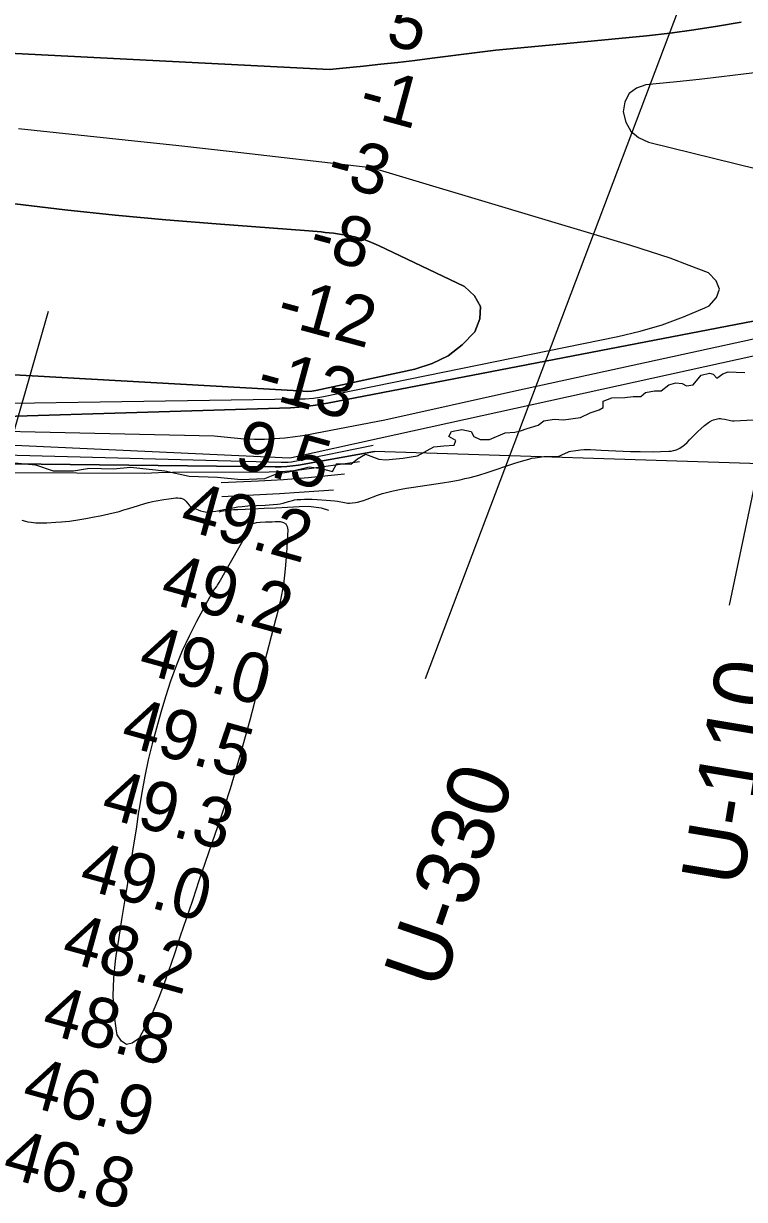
# Model space of a CAD drawing. Extents: x 3161615 to 3199515, y 867541 to 892976.
# Drawn here: x 3186949 to 3187915, y 876681 to 878257 of the extents above; entities that cross this region are included whole.
import ezdxf

# ---------------------------------------------------------------- set-up
doc = ezdxf.new("R2010")
doc.units = 0
for name, color, linetype in [('V-RIVR-EDGE', 7, 'Continuous'), ('V-RIVR-RANG', 7, 'Continuous'), ('V-RIVR-RANG-IDEN', 7, 'Continuous'), ('V-SITE-VEGE', 7, 'Continuous'), ('V-TOPO-DPTH', 7, 'Continuous'), ('V-TOPO-MAJR', 7, 'Continuous'), ('V-TOPO-MINR', 7, 'Continuous'), ('V-TOPO-WATR', 7, 'Continuous')]:
    doc.layers.add(name, color=color, linetype=linetype)

msp = doc.modelspace()

# ---------------------------------------------------------------- linework, layer by layer
at = {"layer": 'V-RIVR-EDGE'}
for points in [[(3187776.4, 877756.9), (3187782.6, 877762.2), (3187794.6, 877764.5), (3187803.6, 877764.5), (3187813.7, 877772.6), (3187823.2, 877775.4), (3187831.8, 877774.4), (3187837.5, 877771.1), (3187846.6, 877772.5), (3187857.1, 877785.4), (3187868.5, 877788.2), (3187873.3, 877786.7), (3187878.1, 877781.5), (3187886.2, 877787.2), (3187893.3, 877790), (3187903.8, 877789.5), (3187915.7, 877789)], [(3186932.1, 877668.4), (3186965, 877665.5), (3186988.4, 877657.3), (3187016, 877657.2), (3187037.5, 877661), (3187069.4, 877660), (3187092.3, 877662.3), (3187138.1, 877657.4), (3187171, 877650.2), (3187208.7, 877648.7), (3187240.6, 877645.7), (3187272.1, 877647.1), (3187287.8, 877653.2), (3187304.5, 877656.1), (3187331.7, 877662.7), (3187347.9, 877660.2), (3187363.2, 877656.4), (3187368.9, 877666.9), (3187377.5, 877666.8), (3187387.5, 877666.3), (3187396.6, 877673.5), (3187407.1, 877679.6), (3187425.2, 877672.9), (3187434.3, 877671.9), (3187457.2, 877674.3), (3187476.7, 877677.6), (3187498.7, 877689.4), (3187512.1, 877690.8), (3187525.9, 877691.8), (3187528.3, 877697.9), (3187518.8, 877703.2), (3187522.6, 877709.9), (3187536.4, 877712.7), (3187548.8, 877709.8), (3187552.6, 877703.1), (3187560.7, 877699.3), (3187573.6, 877699.3), (3187594.6, 877708.3), (3187607.5, 877709.2), (3187615.1, 877711.1), (3187623.7, 877713.9), (3187638.5, 877718.7), (3187646.1, 877724.4), (3187660, 877726.7), (3187672.4, 877725.7), (3187695.3, 877729), (3187708.2, 877735.2), (3187720.6, 877739), (3187725.8, 877742.3), (3187725.9, 877750.9), (3187737.3, 877755.1), (3187755, 877755.6), (3187765.9, 877757), (3187776.4, 877756.9)]]:
    msp.add_lwpolyline(points, dxfattribs=at)
at = {"layer": 'V-RIVR-RANG'}
for p, q in [((3187487.6, 877379.1), (3188334.4, 879616.2)), ((3187895, 877477.1), (3188038.7, 878162.2)), ((3186844.5, 877390.6), (3186982.3, 877871.2))]:
    msp.add_line(p, q, dxfattribs=at)
at = {"layer": 'V-SITE-VEGE'}
for points in [[(3187832.4, 877690.4), (3187834.6, 877692.2), (3187838.2, 877695.4), (3187841.5, 877698.7), (3187847.9, 877705.3), (3187852.4, 877709.7), (3187857, 877713.9), (3187861.7, 877718), (3187865, 877720.7), (3187868.2, 877722.9), (3187871.5, 877724.7), (3187873.8, 877725.7), (3187877, 877726.6), (3187878.8, 877727), (3187880.9, 877727.3), (3187882.9, 877727.3), (3187884.9, 877727.2), (3187888.8, 877726.5), (3187896.6, 877724.7), (3187898.9, 877724.4), (3187901.5, 877724.3), (3187935.1, 877725.9)], [(3187136.9, 877618.8), (3187143.8, 877619.7), (3187152.9, 877620.9), (3187155.6, 877621), (3187158.3, 877620.8), (3187160.1, 877620.5), (3187162.6, 877619.7), (3187164.3, 877618.9), (3187165.7, 877617.7), (3187166.6, 877616.7), (3187170.9, 877611.1), (3187172.1, 877609.9), (3187173.8, 877608.8), (3187178.4, 877606.7), (3187182.9, 877604.8), (3187186, 877603.8), (3187190.1, 877602.7), (3187192.4, 877602.3), (3187195.1, 877602), (3187198.3, 877602.1), (3187202.4, 877602.6), (3187206.6, 877603.2), (3187214.9, 877604.8), (3187231.5, 877608.2), (3187236.3, 877609), (3187241.8, 877609.7), (3187249.5, 877610.3), (3187272.9, 877611.3), (3187283.3, 877612), (3187289.2, 877612.6), (3187293, 877613.2), (3187296.8, 877614.1), (3187304.2, 877616.4), (3187309.3, 877617.7), (3187312.1, 877618.3), (3187315.5, 877618.7), (3187320.5, 877619), (3187325.6, 877619.1), (3187335.7, 877619.1), (3187342.4, 877618.8), (3187354.4, 877618.1), (3187366.3, 877617.2), (3187369.6, 877616.8), (3187379.2, 877614.8), (3187383.4, 877614.1), (3187385.9, 877614), (3187389.8, 877614.2), (3187393.7, 877614.8), (3187396.3, 877615.4), (3187404.5, 877617.7), (3187409.3, 877619.3), (3187423.5, 877624.7), (3187429.8, 877626.9), (3187433.5, 877628), (3187444.2, 877630.5), (3187454.9, 877632.7), (3187462.1, 877634), (3187471.7, 877635.6), (3187510.4, 877641.2), (3187521.4, 877643), (3187533.9, 877645.4), (3187540.5, 877646.8), (3187547.5, 877648.5), (3187558.9, 877651.7), (3187570.1, 877655.2), (3187607.5, 877667.7), (3187616.2, 877670.3), (3187626.1, 877673.1), (3187630.3, 877674.1), (3187634.5, 877674.9), (3187642.9, 877676.2), (3187646.4, 877676.5), (3187649.9, 877676.6), (3187657, 877676.3), (3187661.7, 877676.3), (3187664.3, 877676.6), (3187666.1, 877677), (3187667.9, 877677.5), (3187671.4, 877679), (3187678.2, 877682.2), (3187680.2, 877683), (3187682.6, 877683.6), (3187689, 877684.7), (3187695.4, 877685.5), (3187699.7, 877685.9), (3187705.4, 877686.1), (3187708.7, 877686.1), (3187723.3, 877685), (3187742.8, 877684), (3187762.3, 877683.2), (3187775.3, 877683), (3187792.7, 877682.9), (3187802.6, 877683.1), (3187813.9, 877683.5), (3187817, 877683.8), (3187820.2, 877684.5), (3187822.2, 877685.1), (3187824.9, 877686.1), (3187828.4, 877687.8), (3187830.3, 877688.9), (3187832.4, 877690.4)], [(3186946.4, 877591.2), (3186951.4, 877589.8), (3186954.8, 877589.1), (3186959.2, 877588.3), (3186965.2, 877587.7), (3186968.6, 877587.6), (3186980.3, 877587.7), (3186992, 877588.3), (3186999.9, 877588.9), (3187010.3, 877590), (3187024.2, 877592), (3187032.2, 877593.3), (3187041.3, 877595), (3187051.6, 877597.1), (3187063.4, 877599.7), (3187076.9, 877603), (3187083.5, 877604.8), (3187090, 877606.7), (3187102.9, 877610.8), (3187111.5, 877613.4), (3187116.5, 877614.8), (3187121.6, 877616), (3187126.7, 877617), (3187136.9, 877618.8)]]:
    msp.add_lwpolyline(points, dxfattribs=at)
at = {"layer": 'V-TOPO-DPTH'}
msp.add_line((3197197, 877374.4), (3187419.1, 877683.2), dxfattribs=at)
for points in [[(3185917.4, 877760.3), (3186158.5, 877745.7), (3186674.8, 877703.9), (3187305.2, 877674.6), (3187308.2, 877675), (3187425.5, 877701.2), (3188410.2, 877917.6), (3188725.8, 878033.1), (3189042.6, 878149.1), (3189101, 878261.7), (3189125.5, 878391.2), (3189122.9, 878477.5), (3189166.1, 878520.6), (3189217.4, 878525.9), (3189433, 878512.1), (3189721.5, 878487.3)], [(3185917.4, 877760.3), (3186158.5, 877745.7), (3186674.8, 877703.9), (3187305.2, 877674.6), (3187308.2, 877675), (3187425.5, 877701.2), (3188410.2, 877917.6), (3188725.8, 878033.1), (3189042.6, 878149.1), (3189101, 878261.7), (3189125.5, 878391.2), (3189122.9, 878477.5), (3189166.1, 878520.6), (3189217.4, 878525.9), (3189433, 878512.1), (3189721.5, 878487.3)], [(3187910.6, 878258.9), (3187879.1, 878253.3), (3187847.4, 878248.3), (3187815.6, 878244.1), (3187783.7, 878240.5), (3187667.5, 878229.2), (3187653.2, 878227.8), (3187639, 878226.4), (3187624.7, 878225.1), (3187610.4, 878223.8), (3187596.1, 878222.5), (3187581.8, 878221), (3187567.5, 878219.4), (3187553.3, 878217.7), (3187496.4, 878210.4), (3187473.5, 878207.5), (3187450.6, 878204.8), (3187427.7, 878202.3), (3187404.7, 878199.9), (3187376.8, 878197.1), (3187367.8, 878196.2), (3187358.9, 878195.1), (3186841.3, 878221.7)], [(3186841.3, 878221.7), (3187358.9, 878195.1), (3187367.8, 878196.2), (3187376.8, 878197.1), (3187404.7, 878199.9), (3187427.7, 878202.3), (3187450.6, 878204.8), (3187473.5, 878207.5), (3187496.4, 878210.4), (3187553.3, 878217.7), (3187567.5, 878219.4), (3187581.8, 878221), (3187596.1, 878222.5), (3187610.4, 878223.8), (3187624.7, 878225.1), (3187639, 878226.4), (3187653.2, 878227.8), (3187667.5, 878229.2), (3187783.7, 878240.5), (3187815.6, 878244.1), (3187847.4, 878248.3), (3187879.1, 878253.3), (3187910.6, 878258.9)], [(3186937, 878015), (3187004.4, 878007.3), (3187071.8, 878000.1), (3187139.4, 877993.9), (3187207, 877988.3), (3187331.3, 877978.8), (3187336.8, 877978.4), (3187342.3, 877977.9), (3187347.8, 877977.5), (3187353.2, 877977), (3187358.7, 877976.5), (3187364.2, 877975.9), (3187369.6, 877975.1), (3187375.1, 877974.3), (3187381, 877973.4), (3187384, 877972.8), (3187386.9, 877972.2), (3187389.9, 877971.5), (3187392.8, 877970.8), (3187399.8, 877968.8), (3187406.1, 877966.8), (3187412.3, 877964.6), (3187418.5, 877962.1), (3187424.5, 877959.4), (3187539.7, 877904.5), (3187553.5, 877891.7), (3187561.4, 877877.4), (3187560.5, 877861.2), (3187553.8, 877843.5), (3187536.7, 877826.1), (3187517.9, 877811.5)], [(3187517.9, 877811.5), (3187536.7, 877826.1), (3187553.8, 877843.5), (3187560.5, 877861.2), (3187561.4, 877877.4), (3187553.5, 877891.7), (3187539.7, 877904.5), (3187424.5, 877959.4), (3187418.5, 877962.1), (3187412.3, 877964.6), (3187406.1, 877966.8), (3187399.8, 877968.8), (3187392.8, 877970.8), (3187389.9, 877971.5), (3187386.9, 877972.2), (3187384, 877972.8), (3187381, 877973.4), (3187375.1, 877974.3), (3187369.6, 877975.1), (3187364.2, 877975.9), (3187358.7, 877976.5), (3187353.2, 877977), (3187347.8, 877977.5), (3187342.3, 877977.9), (3187336.8, 877978.4), (3187331.3, 877978.8), (3187207, 877988.3), (3187139.4, 877993.9), (3187071.8, 878000.1), (3187004.4, 878007.3), (3186937, 878015)], [(3188386.8, 877946.1), (3188252.3, 877920.2), (3188250.1, 877919.7), (3188247.8, 877919.4), (3188247.8, 877919.4), (3188247.9, 877919.7), (3188248, 877919.9), (3188248, 877920), (3188247.9, 877920), (3188245.5, 877919.5), (3188244.4, 877919.3), (3187356.5, 877747.8), (3187340, 877745.1), (3187323.5, 877743), (3187306.9, 877741.8), (3186718, 877724), (3185892.1, 877799.4)], [(3186331.8, 877816.4), (3186320.1, 877817.1), (3186317.4, 877760.6), (3186327.9, 877759.6), (3186718, 877724), (3187306.9, 877741.8), (3187323.5, 877743), (3187340, 877745.1), (3187356.5, 877747.8), (3188244.4, 877919.3), (3188245.5, 877919.5), (3188247.9, 877920), (3188248, 877920), (3188248, 877919.9), (3188247.9, 877919.7), (3188247.8, 877919.4), (3188247.8, 877919.4), (3188250.1, 877919.7), (3188252.3, 877920.2), (3188386.8, 877946.1)], [(3185848.5, 877843.3), (3186706.9, 877795.6), (3186729.3, 877794.5), (3186778.5, 877793.3), (3186789.7, 877793.3), (3186800.9, 877793.7), (3187318.1, 877764.6), (3187323.8, 877763.9), (3187329.4, 877763.7), (3187335.1, 877764.2), (3187340.7, 877765), (3187473.4, 877793.6), (3187496.5, 877801.2), (3187517.9, 877811.5)], [(3187517.9, 877811.5), (3187496.5, 877801.2), (3187473.4, 877793.6), (3187340.7, 877765), (3187335.1, 877764.2), (3187329.4, 877763.7), (3187323.8, 877763.9), (3187318.1, 877764.6), (3186800.9, 877793.7), (3186789.7, 877793.3), (3186778.5, 877793.3), (3186729.3, 877794.5), (3186706.9, 877795.6), (3186331.8, 877816.4)], [(3187419.1, 877683.2), (3187317.3, 877664.9), (3187309.6, 877663.8), (3187301.8, 877663), (3187294, 877662.8), (3187286.2, 877662.8), (3186697.1, 877669.3), (3186671.3, 877673), (3186114.2, 877702.1)]]:
    msp.add_lwpolyline(points, dxfattribs=at)
at = {"layer": 'V-TOPO-MAJR'}
msp.add_lwpolyline([(3187214.5, 877623.1), (3187239.5, 877624.2), (3187265.8, 877625.5), (3187292.1, 877626.9), (3187318.3, 877628.6), (3187344.6, 877630.4), (3187364.1, 877631.9)], dxfattribs=at)
at = {"layer": 'V-TOPO-MINR'}
for points in [[(3187433.1, 877725.8), (3187609.5, 877765.1), (3188171.3, 877887.2), (3188366.5, 877924.3), (3188725, 878054.8), (3188948.9, 878125.1), (3189024, 878154.7), (3189043.2, 878170.4), (3189080.1, 878266.4), (3189111.7, 878376.4), (3189110, 878440.2), (3189113.6, 878479.5), (3189125, 878500.4), (3189147.7, 878528.3), (3189181.8, 878544.9), (3189212.2, 878548.7), (3189785.7, 878522.4)], [(3187910.6, 878258.9), (3187879.1, 878253.3), (3187847.4, 878248.3), (3187815.6, 878244.1), (3187783.7, 878240.5), (3187667.5, 878229.2), (3187653.2, 878227.8), (3187639, 878226.4), (3187624.7, 878225.1), (3187610.4, 878223.8), (3187596.1, 878222.5), (3187581.8, 878221), (3187567.5, 878219.4), (3187553.3, 878217.7), (3187496.4, 878210.4), (3187473.5, 878207.5), (3187450.6, 878204.8), (3187427.7, 878202.3), (3187404.7, 878199.9), (3187376.8, 878197.1), (3187367.8, 878196.2), (3187358.9, 878195.1), (3186841.3, 878221.7)], [(3187943.7, 878192.8), (3187914, 878188.9), (3187884.2, 878185.3), (3187854.5, 878182), (3187824.6, 878178.9), (3187783.1, 878174.8), (3187770.3, 878170.1), (3187760.4, 878162.9), (3187754.9, 878152), (3187752.4, 878138.6), (3187756.2, 878124.5), (3187762.8, 878112.6), (3187773.3, 878104.1), (3187786.5, 878097.8), (3188224.1, 877990.3)], [(3186669.9, 877743.9), (3187315.4, 877753.9), (3187326.5, 877753.8), (3187337.5, 877754.8), (3187348.6, 877756.5), (3187745.6, 877837.2), (3187775.5, 877844.4), (3187804.9, 877852.9), (3187833.6, 877863.6), (3187861.9, 877875.6), (3187867.9, 877878.3), (3187877.7, 877889.6), (3187881.8, 877900.8), (3187877.2, 877911.8), (3187866.8, 877922.6), (3187841.2, 877932.7), (3187815.4, 877942.2), (3187789.3, 877951), (3187763, 877959.4), (3187430.3, 878059.1), (3187427.3, 878060), (3187424.3, 878060.9), (3187421.2, 878061.7), (3187418.2, 878062.5), (3187413.3, 878063.9), (3187412.8, 878064), (3187411, 878064.2), (3187408.1, 878064.1), (3187407.2, 878064.2), (3187406.7, 878064.2), (3187228.3, 878084.8), (3187156.8, 878092.9), (3187085.2, 878100.7), (3187013.6, 878108.3), (3186942, 878115.6)], [(3187517.9, 877811.5), (3187536.7, 877826.1), (3187553.8, 877843.5), (3187560.5, 877861.2), (3187561.4, 877877.4), (3187553.5, 877891.7), (3187539.7, 877904.5), (3187424.5, 877959.4), (3187418.5, 877962.1), (3187412.3, 877964.6), (3187406.1, 877966.8), (3187399.8, 877968.8), (3187392.8, 877970.8), (3187389.9, 877971.5), (3187386.9, 877972.2), (3187384, 877972.8), (3187381, 877973.4), (3187375.1, 877974.3), (3187369.6, 877975.1), (3187364.2, 877975.9), (3187358.7, 877976.5), (3187353.2, 877977), (3187347.8, 877977.5), (3187342.3, 877977.9), (3187336.8, 877978.4), (3187331.3, 877978.8), (3187207, 877988.3), (3187139.4, 877993.9), (3187071.8, 878000.1), (3187004.4, 878007.3), (3186937, 878015)], [(3185892.1, 877799.4), (3186718, 877724), (3187306.9, 877741.8), (3187323.5, 877743), (3187340, 877745.1), (3187356.5, 877747.8), (3188244.4, 877919.3), (3188245.5, 877919.5), (3188247.9, 877920), (3188248, 877920), (3188248, 877919.9), (3188247.9, 877919.7), (3188247.8, 877919.4), (3188247.8, 877919.4), (3188250.1, 877919.7), (3188252.3, 877920.2), (3188386.8, 877946.1)], [(3185848.5, 877843.3), (3186706.9, 877795.6), (3186729.3, 877794.5), (3186778.5, 877793.3), (3186789.7, 877793.3), (3186800.9, 877793.7), (3187318.1, 877764.6), (3187323.8, 877763.9), (3187329.4, 877763.7), (3187335.1, 877764.2), (3187340.7, 877765), (3187473.4, 877793.6), (3187496.5, 877801.2), (3187517.9, 877811.5)], [(3186045.4, 877770.9), (3186660.4, 877720.3), (3186672.3, 877718), (3186684.3, 877715.8), (3187204.2, 877704.1), (3187217.7, 877702.8), (3187231.2, 877701.4), (3187244.8, 877700.3), (3187258.3, 877699.7), (3187271.8, 877699.9), (3187285.4, 877700.5), (3187285.6, 877700.5), (3187299.2, 877701.7), (3187312.8, 877703.3), (3187326.4, 877705.3), (3187339.8, 877707.7), (3187433.1, 877725.8)], [(3185870.9, 877735.7), (3186704, 877684.4), (3187294.2, 877669), (3187298.8, 877668.8), (3187303.5, 877668.9), (3187308.1, 877669.4), (3187312.7, 877670.1), (3187417.4, 877691.6)], [(3186114.2, 877702.1), (3186671.3, 877673), (3186697.1, 877669.3), (3187286.2, 877662.8), (3187294, 877662.8), (3187301.8, 877663), (3187309.6, 877663.8), (3187317.3, 877664.9), (3187419.1, 877683.2)], [(3186657.2, 877656.2), (3187111.2, 877654.2), (3187129.9, 877655.1), (3187148.7, 877655.6), (3187278.2, 877656), (3187289.2, 877656.3), (3187300.2, 877656.8), (3187311.1, 877657.8), (3187322, 877659.1), (3187399, 877670)], [(3187213.7, 877641.5), (3187264, 877643.7), (3187280.6, 877644.6), (3187297.2, 877645.6), (3187313.8, 877647), (3187330.3, 877648.5), (3187379.2, 877653.3)], [(3187210.9, 877602.4), (3187213.8, 877603.1), (3187219.3, 877604), (3187224.8, 877604.7), (3187230.3, 877605.3), (3187235.9, 877605.6), (3187255.9, 877606.5), (3187271.4, 877607.2), (3187287, 877607.9), (3187302.5, 877608.6), (3187318.1, 877609.3), (3187331.2, 877609.8), (3187347.6, 877607.8), (3187357.7, 877604.5)], [(3187256.5, 877586.5), (3187261, 877588), (3187265.9, 877588.5), (3187273.2, 877588.8), (3187277.5, 877589), (3187281.9, 877589.1), (3187286.2, 877589.2), (3187290.5, 877589.3), (3187292.8, 877589.3), (3187297.1, 877588.1), (3187300.4, 877586.1), (3187302.3, 877582.7), (3187303.2, 877578.4), (3187301.5, 877547), (3187299.7, 877525.9), (3187297.1, 877505), (3187293.1, 877484.2), (3187288.2, 877463.7), (3187286.6, 877457.7), (3187280.7, 877435.3), (3187274.8, 877412.9), (3187269.1, 877390.4), (3187263.5, 877367.9), (3187257.9, 877345.4), (3187252.1, 877323), (3187246.1, 877300.6), (3187239.8, 877278.3), (3187239.4, 877276.7), (3187232.7, 877253.7), (3187225.6, 877230.8), (3187218.2, 877207.9), (3187210.6, 877185.2), (3187209.3, 877181.4), (3187200.8, 877156.8), (3187192.3, 877132.1), (3187184, 877107.5), (3187175.7, 877082.8), (3187174.8, 877080.2), (3187166.9, 877056.8), (3187159, 877033.4), (3187151.1, 877010), (3187143.1, 876986.7), (3187137.4, 876970.1), (3187130.4, 876951.4), (3187122.6, 876933.1), (3187113.7, 876915.2), (3187104.1, 876897.7), (3187103.1, 876895.9), (3187094.6, 876890.2), (3187086.9, 876888.5), (3187080.2, 876892.8), (3187074.3, 876901.1), (3187073.3, 876906.5), (3187070.3, 876930), (3187068.9, 876953.5), (3187069.7, 876977), (3187072.1, 877000.6), (3187073.1, 877007.3), (3187076.9, 877031.6), (3187080.7, 877055.9), (3187084.6, 877080.2), (3187088.6, 877104.5), (3187088.7, 877105.7), (3187092.6, 877129.4), (3187096.4, 877153.2), (3187100.1, 877176.9), (3187103.6, 877200.7), (3187104.2, 877204.4), (3187107.7, 877226.3), (3187111.8, 877248.1), (3187116.5, 877269.7), (3187121.7, 877291.2), (3187121.8, 877291.8), (3187127.5, 877312.9), (3187133.4, 877334), (3187139.8, 877354.9), (3187146.4, 877375.8), (3187153.7, 877396.3), (3187161.9, 877416.5), (3187171.1, 877436.3), (3187181, 877455.7), (3187201.9, 877493.8), (3187204.1, 877497.3), (3187205.3, 877499), (3187207.8, 877502.3), (3187209, 877503.9), (3187211.2, 877507.4), (3187254.4, 877584.2), (3187256.5, 877586.5)]]:
    msp.add_lwpolyline(points, dxfattribs=at)
at = {"layer": 'V-TOPO-WATR'}
msp.add_lwpolyline([(3185917.4, 877760.3), (3186158.5, 877745.7), (3186674.8, 877703.9), (3187305.2, 877674.6), (3187308.2, 877675), (3187425.5, 877701.2), (3188410.2, 877917.6), (3188725.8, 878033.1), (3189042.6, 878149.1), (3189101, 878261.7), (3189125.5, 878391.2), (3189122.9, 878477.5), (3189166.1, 878520.6), (3189217.4, 878525.9), (3189433, 878512.1), (3189721.5, 878487.3)], dxfattribs=at)

# ---------------------------------------------------------------- texts
at = {"layer": 'V-RIVR-RANG'}
for s, rotation, p in [('5', 344.7856, (3187432.3, 878230)), ('-1', 344.7856, (3187395.4, 878136.4)), ('-3', 344.7856, (3187352.4, 878044.5)), ('-8', 344.7856, (3187328.5, 877947.3)), ('-12', 344.7856, (3187285.2, 877855.5)), ('-13', 344.7856, (3187258.3, 877759.2)), ('9.5', 344.7856, (3187229.3, 877663.4)), ('49.2', 344.5183, (3187156.2, 877580.2)), ('49.2', 344.5183, (3187129.8, 877483.8)), ('49.0', 344.5183, (3187100.5, 877388.1)), ('49.5', 344.5183, (3187076.9, 877290.9)), ('49.3', 344.5183, (3187050.4, 877194.5)), ('49.0', 344.5183, (3187021.1, 877098.8)), ('48.2', 344.5183, (3186997.5, 877001.6)), ('48.8', 344.5183, (3186971, 876905.2)), ('46.9', 344.5183, (3186944.3, 876808.8)), ('46.8', 344.5183, (3186918.1, 876712.3))]:
    msp.add_text(s, height=67, rotation=rotation, dxfattribs=at).set_placement(p)
at = {"layer": 'V-RIVR-RANG-IDEN'}
for s, rotation, p in [('U-110', 80.5053, (3187911.6, 877097.7)), ('U-330', 70.9439, (3187508.6, 876958.8))]:
    msp.add_text(s, height=83, rotation=rotation, dxfattribs=at).set_placement(p)

doc.saveas('drawing.dxf')
